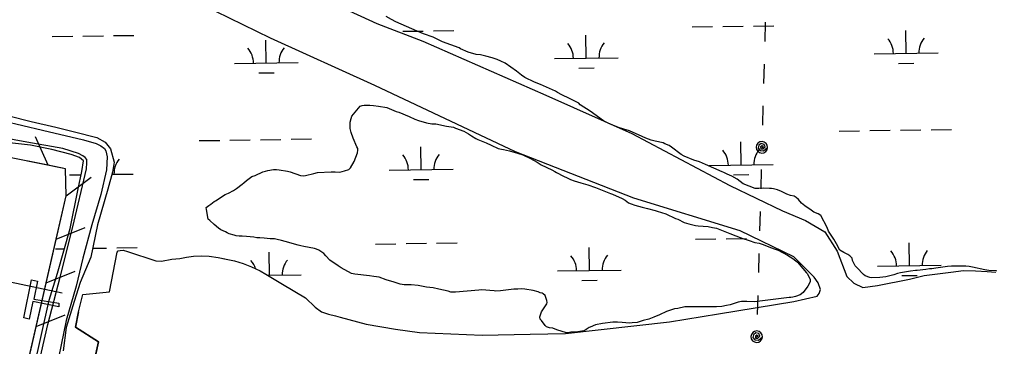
# Model space of a CAD drawing. Extents: x 3807117 to 3845308, y 337856 to 363736.
# Drawn here: x 3834347 to 3835869, y 344768 to 345281 of the extents above; entities that cross this region are included whole.
import ezdxf

# ---------------------------------------------------------------- set-up
doc = ezdxf.new("R2010")
doc.units = 0
for name, color, linetype in [('V-BLDG-OTLN', 7, 'Continuous'), ('V-LEVE-TOET', 7, 'Continuous'), ('V-RIVR-RANG', 7, 'Continuous'), ('V-RRAP-FSHR', 7, 'Continuous'), ('V-SITE-VEGE', 7, 'Continuous'), ('V-TOPO-SHOR', 7, 'Continuous'), ('V-UTIL-LINE', 7, 'Continuous'), ('V-WETL-SWMP', 7, 'Continuous')]:
    doc.layers.add(name, color=color, linetype=linetype)

msp = doc.modelspace()

# ---------------------------------------------------------------- linework, layer by layer
at = {"layer": 'V-BLDG-OTLN'}
msp.add_lwpolyline([(3834408.5, 344830.6), (3834367.8, 344838.9), (3834362.2, 344811.5), (3834353.6, 344813.2), (3834365.7, 344872.8), (3834375.2, 344870.9), (3834369.5, 344842.8), (3834408.5, 344836.2)], close=True, dxfattribs=at)
at = {"layer": 'V-LEVE-TOET'}
for points in [[(3834321.3, 345121.8), (3834383.2, 345107.4), (3834447.3, 345092.5), (3834467, 345086.7), (3834474.8, 345082.8), (3834480.1, 345078.8), (3834482.5, 345075.1), (3834484.3, 345065.9), (3834483.5, 345045.4), (3834474.4, 345006.7), (3834460.3, 344959.1), (3834446.6, 344907), (3834435.7, 344863), (3834420.2, 344809.1), (3834400.7, 344715.2)], [(3834371.8, 344716.3), (3834391.2, 344803), (3834410.7, 344877.1), (3834430.6, 344956.1), (3834451.9, 345046.8), (3834452.7, 345056), (3834452.5, 345061.7), (3834449.9, 345064.4), (3834446.6, 345067), (3834439.3, 345070.9), (3834414.9, 345078.7), (3834358.5, 345088.5), (3834303.9, 345098.4)]]:
    msp.add_lwpolyline(points, dxfattribs=at)
at = {"layer": 'V-RIVR-RANG'}
msp.add_line((3834413.9, 344852.2), (3832955.1, 345155.5), dxfattribs=at)
at = {"layer": 'V-RRAP-FSHR'}
for p, q in [((3834391.9, 345052.4), (3834372.3, 345097.1)), ((3834420.3, 345004.6), (3834459.5, 345033.9)), ((3834404.6, 344936.4), (3834449.9, 344954.8)), ((3834389, 344868.2), (3834434.2, 344886.5)), ((3834373.3, 344800), (3834418.5, 344818.3))]:
    msp.add_line(p, q, dxfattribs=at)
for points in [[(3833587.4, 344306.4), (3833655.4, 344519.2), (3833727.5, 344609.7), (3833863.6, 344726.6), (3834054, 344681.3), (3834173.1, 344670.3), (3834274.8, 344648.6), (3834336.9, 344641.5), (3834420.3, 345004.8), (3834419, 345047), (3834294.5, 345071.8), (3834199.7, 345056.1), (3834130, 345085.7), (3834142, 345154.9), (3834217.5, 345146.3), (3834217.8, 345245.8), (3834184, 345393.3)], [(3834391.9, 345052.4), (3834323.3, 345066)], [(3834420.3, 345004.6), (3834420.3, 345004.8), (3834419, 345047), (3834391.9, 345052.4)], [(3834404.6, 344936.4), (3834420.3, 345004.6)], [(3834389, 344868.2), (3834404.6, 344936.4)], [(3834373.3, 344800), (3834389, 344868.2)], [(3834357.6, 344731.7), (3834373.3, 344800)]]:
    msp.add_lwpolyline(points, dxfattribs=at)
at = {"layer": 'V-SITE-VEGE'}
for points in [[(3835599.6, 344976.3), (3835592.7, 344979), (3835588.6, 344982.2), (3835578.9, 344988.7), (3835573.8, 344993.3), (3835568.7, 344998.8), (3835565, 345002), (3835561.8, 345003.9), (3835556.3, 345005.2), (3835550.7, 345007.1), (3835546.6, 345009.4), (3835542, 345011.2), (3835536, 345014), (3835529.5, 345015.3), (3835526.3, 345015.8), (3835523.1, 345015.8), (3835513.9, 345016.7), (3835506.5, 345015.8), (3835501, 345015.8), (3835482, 345023.1), (3835472.4, 345030.9), (3835464.5, 345035.5), (3835456.7, 345038.7), (3835451.6, 345041), (3835449.3, 345042.4), (3835423, 345053.9), (3835413.8, 345057.6), (3835404.6, 345060.3), (3835389.3, 345066.7), (3835384.7, 345069.5), (3835369.5, 345081), (3835365.8, 345083.3), (3835359.3, 345086.1), (3835356.6, 345087.4), (3835344.1, 345090.2), (3835337.7, 345092), (3835329.4, 345094.8), (3835323.8, 345097.5), (3835304, 345106.3), (3835294.8, 345109), (3835286.5, 345111.8), (3835271.3, 345117.7), (3835263, 345122.3), (3835257, 345126), (3835242.2, 345137), (3835226.5, 345147.2), (3835224.2, 345149.5), (3835209.9, 345157.3), (3835197.9, 345162.8), (3835191, 345166.5), (3835187.8, 345168.3), (3835164.2, 345178.9), (3835155, 345182.5), (3835139.8, 345189.9), (3835134.3, 345193.6), (3835126.4, 345200), (3835108.9, 345212.4), (3835102, 345215.6), (3835096.4, 345217.9), (3835088.6, 345220.7), (3835078.4, 345223.4), (3835070.1, 345225.3), (3835063.2, 345226.2), (3835050.8, 345229.8), (3835038.8, 345234.9), (3835036.5, 345236.3), (3835010.7, 345245.9), (3835007.4, 345247.3), (3834995.9, 345253.3), (3834980.7, 345258.3), (3834970.5, 345262.5), (3834937.3, 345277.2), (3834930.4, 345280.8), (3834922.1, 345285.4)], [(3835067.5, 344856.7), (3835030.6, 344853.5), (3835023.7, 344853.5), (3835019.6, 344855.3), (3835004.8, 344858.5), (3834995.6, 344860.3), (3834985.5, 344861.7), (3834972.5, 344864), (3834961.5, 344864.9), (3834954.6, 344865.3), (3834950.4, 344865.3), (3834944, 344866.2), (3834938, 344868.1), (3834934.7, 344869.5), (3834922.3, 344873.1), (3834911.2, 344877.3), (3834902.9, 344878.2), (3834896, 344879.1), (3834873, 344881.8), (3834867.9, 344882.7), (3834851.3, 344891.9), (3834846.7, 344894.7), (3834833.8, 344903.9), (3834827.3, 344910.8), (3834824.1, 344914), (3834816.7, 344919.5), (3834813, 344920.9), (3834809.8, 344921.8), (3834793.2, 344925), (3834788.1, 344926.4), (3834783.9, 344927.3), (3834763.7, 344932.8), (3834758.1, 344934.6), (3834751.2, 344936), (3834747.1, 344937.4), (3834740.1, 344937.4), (3834730.9, 344938.3), (3834724, 344938.7), (3834719.4, 344938.7), (3834714.8, 344939.6), (3834702.8, 344941), (3834696.3, 344941.4), (3834691.7, 344941.4), (3834686.7, 344941.9), (3834683.9, 344942.8), (3834676.1, 344945.1), (3834672.8, 344946.5), (3834670.1, 344948.3), (3834662.7, 344951.5), (3834659, 344953.8), (3834652.1, 344959.4), (3834645.6, 344965.8), (3834642.8, 344968.1), (3834640.1, 344983.3), (3834640, 344986.1), (3834644.2, 344989.3), (3834647, 344991.6), (3834652.5, 344995.8), (3834654.3, 344996.7), (3834669.5, 345006.4), (3834674.6, 345008.7), (3834682.4, 345012.9), (3834687.5, 345016.1), (3834696.2, 345022.6), (3834699, 345024.9), (3834703.1, 345028.6), (3834711.4, 345034.6), (3834716.9, 345036.4), (3834728.9, 345042), (3834732.6, 345043.4), (3834736.7, 345044.3), (3834745.5, 345045.7), (3834750.1, 345045.7), (3834754.3, 345045.2), (3834767.2, 345043), (3834771.3, 345042), (3834787.9, 345036.5), (3834792.5, 345036.1), (3834795.8, 345036.5), (3834808.7, 345039.3), (3834814.6, 345041.2), (3834835.8, 345042.1), (3834842.3, 345042.2), (3834849.2, 345041.7), (3834857, 345043.6), (3834863.5, 345045.9), (3834866.3, 345048.2), (3834871.8, 345058.3), (3834877.3, 345071.7), (3834877.7, 345076.3), (3834877.7, 345078.6), (3834875.9, 345081.4), (3834870.3, 345094.7), (3834867.1, 345104), (3834865.7, 345109.9), (3834865.7, 345120.1), (3834867.1, 345125.6), (3834868.4, 345129.3), (3834881.3, 345145), (3834884.5, 345145.9), (3834887.8, 345146.4)], [(3834887.8, 345146.4), (3834896.5, 345146.4), (3834902.1, 345145.9), (3834909.9, 345145), (3834923.3, 345142.8), (3834938, 345136.8), (3834942.2, 345135.4), (3834958.3, 345129), (3834967.1, 345124.8), (3834972.6, 345122.5), (3834985.5, 345118.9), (3834993.8, 345117.5), (3834999.8, 345117.1), (3835016.9, 345113.9), (3835027.5, 345112), (3835030.7, 345110.7), (3835044.1, 345106.1), (3835051.5, 345101.5), (3835056.1, 345098.7), (3835062.5, 345094.6), (3835065.8, 345092.7), (3835078.7, 345087.7), (3835087, 345084), (3835098, 345078.5), (3835103.1, 345077.6), (3835106.3, 345077.1), (3835115.6, 345074.8), (3835120.6, 345073.5), (3835128, 345071.2), (3835136.3, 345068.9), (3835148.3, 345062.9), (3835158.9, 345057.4), (3835165.4, 345053.2), (3835182, 345045.4), (3835186.6, 345042.7), (3835189.4, 345041.3), (3835200.4, 345035.3), (3835206, 345032.6), (3835211, 345030.3), (3835217, 345028), (3835227.2, 345024.8), (3835238.2, 345021.6), (3835250.7, 345017.4), (3835273.8, 345008.2), (3835277, 345007.3), (3835292.2, 345000.4), (3835296.8, 344997.7), (3835302.4, 344993.5), (3835306.5, 344992.2), (3835312, 344989.9), (3835323.6, 344986.7), (3835331.9, 344984.8), (3835343.9, 344981.6)], [(3835343.9, 344981.6), (3835347.1, 344980.7), (3835360.5, 344976.1), (3835375.7, 344969.2), (3835379.4, 344967.8), (3835389.5, 344962.8), (3835396.9, 344960.5), (3835407.5, 344958.2), (3835411.6, 344957.8), (3835427.3, 344956.4), (3835433.8, 344955), (3835440.2, 344954.1), (3835461.4, 344945.4), (3835470.7, 344941.7), (3835477.6, 344939.4), (3835481.3, 344937.6), (3835491.4, 344934.8), (3835500.6, 344931.6), (3835507.1, 344930.2), (3835513.6, 344928.4), (3835522.3, 344924.7), (3835530.6, 344921.5), (3835537.1, 344919.2), (3835551.4, 344911.4), (3835559.7, 344906.4), (3835564.8, 344902.7), (3835567.1, 344900.8), (3835575.4, 344890.7), (3835581.4, 344883.8), (3835583.2, 344882.4), (3835586.9, 344873.2), (3835586.9, 344870), (3835583.7, 344863.1), (3835576.4, 344852.9), (3835571.3, 344849.2), (3835563.9, 344846.9), (3835559.8, 344846), (3835557, 344845.1), (3835554.2, 344845), (3835499.9, 344838.5), (3835487.9, 344839), (3835479.6, 344838.9), (3835474.1, 344838), (3835461.6, 344833.8), (3835456.1, 344832.5), (3835448.7, 344831.1), (3835440, 344830.6), (3835390.6, 344830.5), (3835379.6, 344828.2), (3835374.1, 344827.7), (3835361.6, 344823.1), (3835351, 344818), (3835341.8, 344814.3), (3835334, 344811.5), (3835325.2, 344809.2), (3835316, 344806), (3835308.2, 344805.5), (3835303.6, 344805), (3835292.5, 344805.9), (3835285.1, 344806.8), (3835280.5, 344806.4), (3835277.8, 344806.4), (3835261.6, 344804.5), (3835250.6, 344802.2), (3835242.3, 344798.9), (3835240.4, 344798), (3835234, 344793.9), (3835232.1, 344792.9), (3835222.5, 344791.5), (3835211.9, 344791.1), (3835207.3, 344790.1), (3835203.6, 344790.6), (3835198, 344792), (3835189.7, 344794.7), (3835183.3, 344797), (3835178.2, 344797.9), (3835173.6, 344799.3), (3835171.3, 344801.6), (3835165.8, 344809), (3835163.9, 344811.3), (3835163, 344815), (3835165.7, 344822.8), (3835166.6, 344824.6), (3835174, 344835.2), (3835174.5, 344837.6), (3835174, 344840.3), (3835171.7, 344848.6), (3835168.5, 344850.9), (3835166.6, 344851.8), (3835163.8, 344852.7), (3835160.6, 344854.1), (3835152.8, 344856), (3835139.4, 344858.2), (3835134.3, 344858.7), (3835128.8, 344858.2), (3835122.4, 344858.2), (3835101.6, 344855.9), (3835093.8, 344855.4), (3835091.5, 344855.9), (3835071.7, 344857.2), (3835067.5, 344856.7)], [(3835890.6, 344886.4), (3835867.6, 344887.7), (3835861.1, 344888.6), (3835841.8, 344892.8), (3835836.7, 344893.7), (3835831.1, 344894.1), (3835808.6, 344894.1), (3835802.6, 344893.6), (3835784.1, 344891.3), (3835778.2, 344890.4), (3835774.5, 344890.3), (3835768.5, 344889), (3835755.1, 344887.6), (3835752.3, 344887.5), (3835744.5, 344886.6), (3835728.8, 344883.8), (3835724.2, 344882.9), (3835718.2, 344881), (3835710, 344878.7), (3835705.8, 344877.8), (3835696.6, 344876.4), (3835682.8, 344875.9), (3835680.9, 344876.8), (3835673.5, 344879.1), (3835670.8, 344881.4), (3835668.9, 344883.3), (3835662.5, 344890.2), (3835657.8, 344894.8), (3835653.7, 344903.1), (3835652.8, 344906.8), (3835651.4, 344908.6), (3835649.5, 344910.4), (3835646.3, 344912.7), (3835639.8, 344916), (3835633.8, 344919.2), (3835628.3, 344929.3), (3835626.4, 344933), (3835624.1, 344936.7), (3835615.8, 344949.1), (3835614, 344955.1), (3835603.8, 344973.5), (3835599.6, 344976.3)]]:
    msp.add_lwpolyline(points, dxfattribs=at)
at = {"layer": 'V-TOPO-SHOR'}
for points in [[(3835597.9, 344847.1), (3835601.5, 344851.6), (3835603.2, 344857.8), (3835599.7, 344868.4), (3835593.4, 344877.3), (3835561.5, 344909.1), (3835477.2, 344949.8), (3835310.5, 345000.9), (3835125.1, 345073.4), (3834904.2, 345177.6), (3834740.9, 345251.8), (3834654.9, 345293.4)], [(3834851.7, 345299.9), (3834907.6, 345274.3), (3834979.4, 345246.9), (3835172.8, 345162.1), (3835307.6, 345102), (3835461.1, 345020.7), (3835543.6, 344980.9), (3835580, 344965.9), (3835610.2, 344948.2), (3835629.7, 344918.1), (3835644.9, 344878.2), (3835655.5, 344867.6), (3835669.9, 344860.7)], [(3834439.6, 344822.8), (3834446.2, 344849.7), (3834488.4, 344854.3), (3834500.2, 344916.5), (3834501.9, 344918.3), (3834504.7, 344919.1), (3834509.4, 344919.3), (3834516.4, 344917.5), (3834561, 344902.6), (3834569.9, 344902.2), (3834585.8, 344905.2), (3834598.3, 344906.4), (3834608.7, 344908.6), (3834620, 344910.2), (3834632.4, 344910.6), (3834644.5, 344910.2), (3834658.5, 344908.1), (3834668.6, 344905.9), (3834684.3, 344902.6), (3834698, 344898.5), (3834711, 344893.3), (3834724.4, 344886.8), (3834733.5, 344881.7), (3834759.6, 344866), (3834795.8, 344844.5), (3834811, 344830.3), (3834820.9, 344822.6), (3834831.7, 344818.9), (3834842.4, 344816.4), (3834850.1, 344814.2), (3834890.8, 344803.6), (3834936.6, 344795.8), (3834974.5, 344790.5), (3835072.8, 344786.3), (3835147.8, 344788), (3835203.2, 344788.9), (3835366.5, 344807.3), (3835443.6, 344819.7), (3835561.4, 344839), (3835597.9, 344847.1)], [(3835742.8, 344874.2), (3835766.2, 344879.8), (3835807.7, 344884.8), (3835827.6, 344887.3), (3835846.4, 344887.2), (3835864.7, 344886.2), (3835878.4, 344884.9)], [(3835669.9, 344860.7), (3835692.6, 344864), (3835742.8, 344874.2)], [(3834439.6, 344822.8), (3834434.9, 344798.6), (3834471.1, 344775.7), (3834458.9, 344720.9)]]:
    msp.add_lwpolyline(points, dxfattribs=at)
at = {"layer": 'V-UTIL-LINE'}
for points in [[(3835516.8, 345276.8), (3835515.9, 345246.6)], [(3835514.9, 345211), (3835514.1, 345180.8)], [(3835513.1, 345145.3), (3835512.3, 345115.1)], [(3835511.4, 345080.5), (3835513.8, 345082), (3835511.6, 345082.9), (3835509.4, 345081.3), (3835509.6, 345078.4), (3835513, 345078.2), (3835516.5, 345081.3), (3835514.8, 345085.2), (3835510.1, 345086.7), (3835506.7, 345083.7), (3835505.6, 345079.3), (3835508.5, 345075.5), (3835514, 345075.1), (3835520.4, 345080.2), (3835519.8, 345083.7), (3835517.9, 345086.6), (3835515, 345088.7), (3835511.6, 345089.5), (3835508.2, 345088.9), (3835505.2, 345087), (3835503.1, 345084.1), (3835502.4, 345080.7), (3835503, 345077.2), (3835504.8, 345074.3), (3835507.7, 345072.2), (3835511.1, 345071.5), (3835514.6, 345072.1), (3835517.6, 345073.9), (3835519.6, 345076.8), (3835520.4, 345080.2)], [(3835510.4, 345045.8), (3835509.6, 345015.6)], [(3835508.6, 344980.1), (3835507.8, 344949.9)], [(3835506.8, 344914.4), (3835506, 344884.2)], [(3835505, 344848.6), (3835504.2, 344818.4)], [(3835503.2, 344783.8), (3835505.6, 344785.4), (3835503.5, 344786.2), (3835501.2, 344784.7), (3835501.5, 344781.8), (3835504.8, 344781.5), (3835508.3, 344784.6), (3835506.7, 344788.6), (3835502, 344790), (3835498.5, 344787), (3835497.4, 344782.7), (3835500.4, 344778.9), (3835505.9, 344778.4), (3835512.2, 344783.5), (3835511.6, 344787), (3835509.8, 344790), (3835506.9, 344792), (3835503.5, 344792.8), (3835500, 344792.2), (3835497, 344790.3), (3835495, 344787.5), (3835494.2, 344784), (3835494.8, 344780.6), (3835496.7, 344777.6), (3835499.6, 344775.6), (3835503, 344774.8), (3835506.4, 344775.4), (3835509.4, 344777.3), (3835511.4, 344780.1), (3835512.2, 344783.5)]]:
    msp.add_lwpolyline(points, dxfattribs=at)
at = {"layer": 'V-WETL-SWMP'}
for p, q in [((3834740.9, 345251.8), (3834654.9, 345293.4)), ((3834851.7, 345299.9), (3834907.6, 345274.3)), ((3834907.6, 345274.3), (3834979.4, 345246.9)), ((3834948.3, 345262.4), (3834980.3, 345262.8)), ((3834996.3, 345263.1), (3835028.3, 345263.6)), ((3835402.2, 345269.2), (3835434.2, 345269.6)), ((3835450.2, 345269.9), (3835482.2, 345270.4)), ((3835498.2, 345270.6), (3835530.2, 345271.1)), ((3835737.7, 345227.7), (3835737.2, 345263.7)), ((3834398.5, 345254.1), (3834430.5, 345254.6)), ((3834446.5, 345254.8), (3834478.5, 345255.3)), ((3834494.5, 345255.6), (3834526.5, 345256)), ((3834734, 345212.7), (3834733.5, 345248.7)), ((3834904.2, 345177.6), (3834740.9, 345251.8)), ((3834979.4, 345246.9), (3835172.8, 345162.1)), ((3835235.9, 345220.2), (3835235.3, 345256.2)), ((3835185.9, 345219.5), (3835285.8, 345221)), ((3835687.7, 345227), (3835787.7, 345228.5)), ((3834684, 345212), (3834784, 345213.5)), ((3835224.1, 345204.6), (3835248.1, 345205)), ((3835725.9, 345212.1), (3835749.9, 345212.5)), ((3834722.2, 345197.1), (3834746.2, 345197.5)), ((3835125.1, 345073.4), (3834904.2, 345177.6)), ((3835172.8, 345162.1), (3835307.6, 345102)), ((3834330.5, 345130.1), (3834365.3, 345121.1)), ((3834365.3, 345121.1), (3834404.1, 345112)), ((3834404.1, 345112), (3834433.3, 345104.6)), ((3834433.3, 345104.6), (3834468.5, 345095.9)), ((3834468.5, 345095.9), (3834481.2, 345088.8)), ((3834773, 345093.2), (3834804.9, 345093.7)), ((3835307.6, 345102), (3835461.1, 345020.7)), ((3835632.7, 345106.1), (3835664.7, 345106.6)), ((3835680.7, 345106.8), (3835712.7, 345107.3)), ((3835728.7, 345107.5), (3835760.7, 345108)), ((3835776.7, 345108.2), (3835808.7, 345108.7)), ((3834364.2, 345083.9), (3834326.7, 345088.2)), ((3834397.8, 345076.9), (3834364.2, 345083.9)), ((3834481.2, 345088.8), (3834489.5, 345078.2)), ((3834629, 345091), (3834661, 345091.5)), ((3834677, 345091.8), (3834709, 345092.2)), ((3834725, 345092.5), (3834757, 345093)), ((3834977, 345045.5), (3834976.5, 345081.5)), ((3835478.9, 345053), (3835478.3, 345089)), ((3834428.3, 345069.4), (3834397.8, 345076.9)), ((3834440.9, 345064.7), (3834428.3, 345069.4)), ((3834447.2, 345059.5), (3834440.9, 345064.7)), ((3834489.5, 345078.2), (3834495.5, 345057.2)), ((3835310.5, 345000.9), (3835125.1, 345073.4)), ((3834444.9, 345042.5), (3834447.2, 345059.5)), ((3834495.5, 345057.2), (3834493.1, 345041.8)), ((3835428.9, 345052.3), (3835528.9, 345053.8)), ((3834425.2, 345037.2), (3834443.8, 345037.5)), ((3834439, 345015.7), (3834444.9, 345042.5)), ((3834493.1, 345041.8), (3834485.7, 345014.9)), ((3834492.1, 345038.3), (3834525.1, 345038.7)), ((3834927, 345044.8), (3835027, 345046.3)), ((3835467.1, 345037.4), (3835491.1, 345037.8)), ((3834965.2, 345029.9), (3834989.2, 345030.3)), ((3835461.1, 345020.7), (3835543.6, 344980.9)), ((3834426.5, 344953.6), (3834439, 345015.7)), ((3834485.7, 345014.9), (3834469.1, 344959.2)), ((3835477.2, 344949.8), (3835310.5, 345000.9)), ((3835543.6, 344980.9), (3835580, 344965.9)), ((3834469.1, 344959.2), (3834458.9, 344908.6)), ((3835580, 344965.9), (3835610.2, 344948.2)), ((3834406.4, 344883.2), (3834426.5, 344953.6)), ((3835561.5, 344909.1), (3835477.2, 344949.8)), ((3835610.2, 344948.2), (3835629.7, 344918.1)), ((3834905.3, 344929), (3834937.3, 344929.5)), ((3834953.3, 344929.7), (3834985.3, 344930.2)), ((3835001.3, 344930.4), (3835033.3, 344930.9)), ((3835407.2, 344936.5), (3835439.2, 344937)), ((3835455.2, 344937.2), (3835487.2, 344937.7)), ((3835742.7, 344895.1), (3835742.2, 344931.1)), ((3834403.5, 344921.5), (3834417.4, 344921.7)), ((3834461.7, 344922.4), (3834483.5, 344922.7)), ((3834488.4, 344854.3), (3834500.2, 344916.5)), ((3834499.5, 344922.9), (3834531.5, 344923.4)), ((3834500.2, 344916.5), (3834501.9, 344918.3)), ((3834501.9, 344918.3), (3834504.7, 344919.1)), ((3834504.7, 344919.1), (3834509.4, 344919.3)), ((3834509.4, 344919.3), (3834516.4, 344917.5)), ((3834516.4, 344917.5), (3834561, 344902.6)), ((3834739, 344880.1), (3834738.4, 344916.1)), ((3835240.8, 344887.6), (3835240.3, 344923.6)), ((3835629.7, 344918.1), (3835644.9, 344878.2)), ((3834458.9, 344908.6), (3834442, 344869)), ((3834561, 344902.6), (3834569.9, 344902.2)), ((3834569.9, 344902.2), (3834585.9, 344905.2)), ((3834585.9, 344905.2), (3834598.3, 344906.4)), ((3834598.3, 344906.4), (3834608.7, 344908.6)), ((3834608.7, 344908.6), (3834620, 344910.2)), ((3834620, 344910.2), (3834632.4, 344910.6)), ((3834632.4, 344910.6), (3834644.5, 344910.2)), ((3834644.5, 344910.2), (3834658.5, 344908.1)), ((3834658.5, 344908.1), (3834684.3, 344902.6)), ((3834684.3, 344902.6), (3834698, 344898.5)), ((3834698, 344898.5), (3834711, 344893.3)), ((3835593.4, 344877.3), (3835561.5, 344909.1)), ((3835692.7, 344894.4), (3835792.7, 344895.9)), ((3834393.8, 344841.3), (3834406.4, 344883.2)), ((3834711, 344893.3), (3834724.4, 344886.8)), ((3834724.4, 344886.8), (3834733.5, 344881.7)), ((3834733.5, 344881.7), (3834759.6, 344866)), ((3834736.3, 344880), (3834789, 344880.8)), ((3835190.8, 344886.8), (3835290.8, 344888.3)), ((3835766.2, 344879.8), (3835807.7, 344884.8)), ((3835807.7, 344884.8), (3835827.6, 344887.3)), ((3835827.6, 344887.3), (3835846.4, 344887.2)), ((3835846.4, 344887.2), (3835864.7, 344886.2)), ((3835864.7, 344886.2), (3835878.4, 344884.9)), ((3834442, 344869), (3834432.6, 344839)), ((3834759.6, 344866), (3834795.8, 344844.5)), ((3835229.1, 344872), (3835253.1, 344872.3)), ((3835599.7, 344868.4), (3835593.4, 344877.3)), ((3835603.2, 344857.8), (3835599.7, 344868.4)), ((3835644.9, 344878.2), (3835655.5, 344867.6)), ((3835655.5, 344867.6), (3835669.9, 344860.7)), ((3835692.6, 344864), (3835742.8, 344874.2)), ((3835730.9, 344879.5), (3835754.9, 344879.9)), ((3835742.8, 344874.2), (3835766.2, 344879.8)), ((3834446.2, 344849.7), (3834488.4, 344854.3)), ((3835597.9, 344847.1), (3835601.5, 344851.6)), ((3835601.5, 344851.6), (3835603.2, 344857.8)), ((3835669.9, 344860.7), (3835692.6, 344864)), ((3834381.3, 344787.5), (3834393.8, 344841.3)), ((3834432.6, 344839), (3834420, 344798.3)), ((3834439.6, 344822.8), (3834446.2, 344849.7)), ((3834795.8, 344844.5), (3834811, 344830.3)), ((3835443.6, 344819.7), (3835561.4, 344839)), ((3835561.4, 344839), (3835597.9, 344847.1)), ((3834434.9, 344798.6), (3834439.6, 344822.8)), ((3834811, 344830.3), (3834820.9, 344822.6)), ((3834820.9, 344822.6), (3834831.7, 344818.9)), ((3835366.5, 344807.3), (3835443.6, 344819.7)), ((3834831.7, 344818.9), (3834842.4, 344816.4)), ((3834842.4, 344816.4), (3834850.1, 344814.2)), ((3834850.1, 344814.2), (3834890.8, 344803.6)), ((3835203.2, 344788.9), (3835366.5, 344807.3)), ((3834420, 344798.3), (3834415.7, 344761.9)), ((3834471.1, 344775.7), (3834434.9, 344798.6)), ((3834890.8, 344803.6), (3834936.6, 344795.8)), ((3834936.6, 344795.8), (3834974.5, 344790.5)), ((3834974.5, 344790.5), (3835072.8, 344786.3)), ((3834364.4, 344709.2), (3834381.3, 344787.5)), ((3834458.9, 344720.9), (3834471.1, 344775.7)), ((3835072.8, 344786.3), (3835147.8, 344788)), ((3835147.8, 344788), (3835203.2, 344788.9))]:
    msp.add_line(p, q, dxfattribs=at)
for centre, start, end in [((3835682.5, 345227.4), 0.0865, 41.6302), ((3835792.9, 345229), 140.0865, 181.6302), ((3834678.8, 345212.4), 0.0865, 41.6302), ((3834789.2, 345214), 140.0865, 181.6302), ((3835180.6, 345219.9), 0.0865, 41.6302), ((3835291.1, 345221.5), 140.0865, 181.6302), ((3834921.8, 345045.2), 0.0865, 41.6302), ((3835032.2, 345046.8), 140.0865, 181.6302), ((3835423.6, 345052.7), 0.0865, 41.6302), ((3835534.1, 345054.3), 140.0865, 181.6302), ((3834530.4, 345039.3), 140.0865, 181.6302), ((3835296.1, 344888.9), 140.0865, 181.6302), ((3835687.4, 344894.8), 0.0865, 41.6302), ((3835797.9, 344896.4), 140.0865, 181.6302), ((3834683.7, 344879.7), 17.4111, 41.6302), ((3834794.2, 344881.4), 140.0865, 181.6302), ((3835185.6, 344887.2), 0.0865, 41.6302)]:
    msp.add_arc(centre, 35.2, start, end, dxfattribs=at)

doc.saveas('drawing.dxf')
